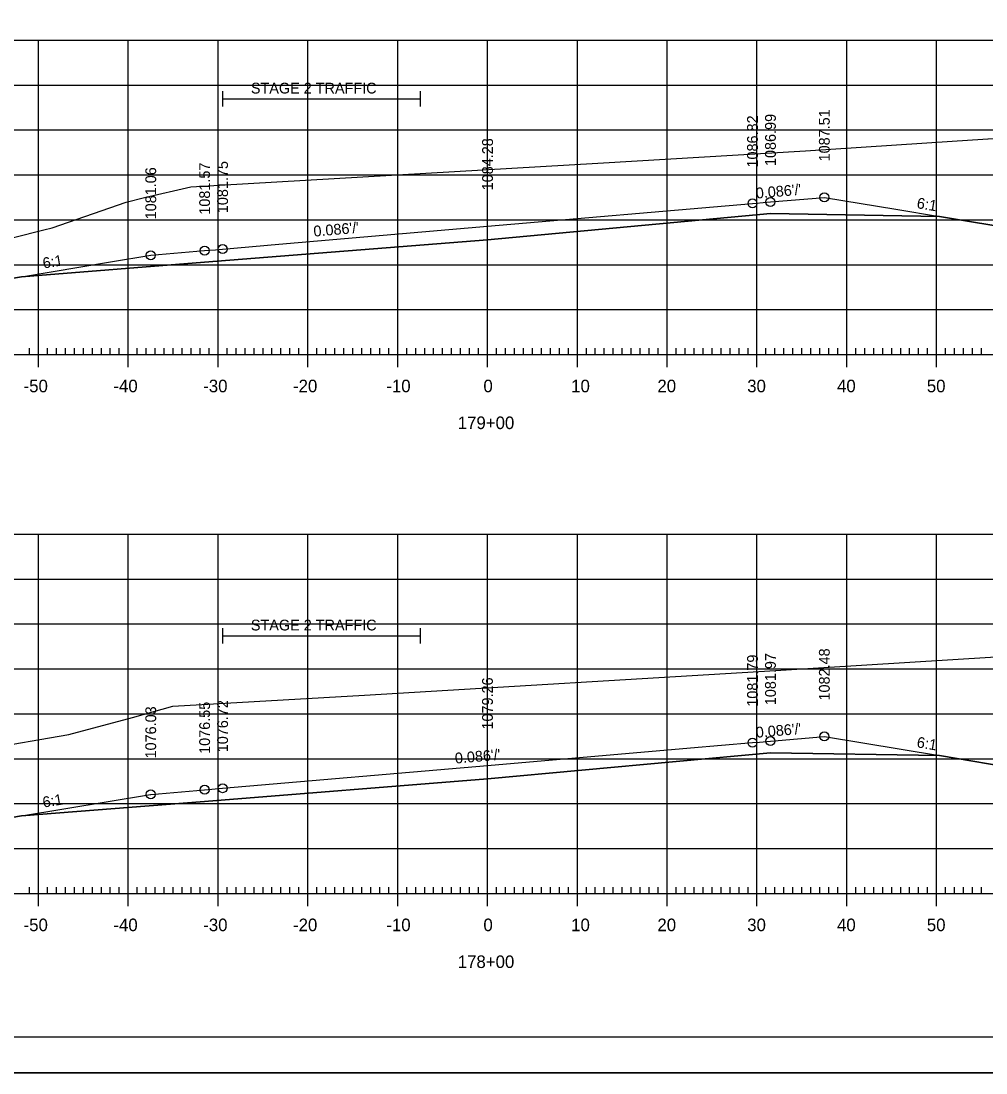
# Model space of a CAD drawing. Extents: x 1322838 to 1324533, y 339903 to 351025.
# Drawn here: x 1323651.8 to 1323759.2, y 348251.9 to 348369 of the extents above; entities that cross this region are included whole.
import ezdxf

# ---------------------------------------------------------------- set-up
doc = ezdxf.new("R2010")
doc.units = 0
for name, color, linetype in [('R_Alt Surface', 7, 'Continuous'), ('R_Axis', 7, 'Continuous'), ('R_Axis Annot', 7, 'Continuous'), ('R_Border', 7, 'Continuous'), ('R_Exist Surface', 7, 'Continuous'), ('R_Fin Surface', 7, 'Continuous'), ('R_Fin Surface Annot', 7, 'Continuous'), ('R_Grid', 7, 'Continuous'), ('R_No Plot', 7, 'Continuous')]:
    doc.layers.add(name, color=color, linetype=linetype)

msp = doc.modelspace()

# ---------------------------------------------------------------- linework, layer by layer
at = {"layer": 'R_Alt Surface'}
for points in [[(1323651.84, 348340.53), (1323672.22, 348342.15), (1323703.72, 348344.65), (1323735.22, 348347.57), (1323754.04, 348347.24)], [(1323651.84, 348280.5), (1323672.22, 348282.12), (1323703.71, 348284.62), (1323735.22, 348287.54), (1323754.04, 348287.21)]]:
    msp.add_lwpolyline(points, dxfattribs=at)
at = {"layer": 'R_Axis'}
for p, q in [((1323653.72, 348330.47), (1323653.72, 348333.27)), ((1323663.72, 348330.47), (1323663.72, 348333.27)), ((1323673.72, 348330.47), (1323673.72, 348333.27)), ((1323683.72, 348330.47), (1323683.72, 348333.27)), ((1323693.72, 348330.47), (1323693.72, 348333.27)), ((1323703.72, 348330.47), (1323703.72, 348333.27)), ((1323713.72, 348330.47), (1323713.72, 348333.27)), ((1323723.72, 348330.47), (1323723.72, 348333.27)), ((1323733.72, 348330.47), (1323733.72, 348333.27)), ((1323743.72, 348330.47), (1323743.72, 348333.27)), ((1323753.72, 348330.47), (1323753.72, 348333.27)), ((1323652.72, 348331.87), (1323652.72, 348332.57)), ((1323654.72, 348331.87), (1323654.72, 348332.57)), ((1323655.72, 348331.87), (1323655.72, 348332.57)), ((1323656.72, 348331.87), (1323656.72, 348332.57)), ((1323657.72, 348331.87), (1323657.72, 348332.57)), ((1323658.72, 348331.87), (1323658.72, 348332.57)), ((1323659.72, 348331.87), (1323659.72, 348332.57)), ((1323660.72, 348331.87), (1323660.72, 348332.57)), ((1323661.72, 348331.87), (1323661.72, 348332.57)), ((1323662.72, 348331.87), (1323662.72, 348332.57)), ((1323664.72, 348331.87), (1323664.72, 348332.57)), ((1323665.72, 348331.87), (1323665.72, 348332.57)), ((1323666.72, 348331.87), (1323666.72, 348332.57)), ((1323667.72, 348331.87), (1323667.72, 348332.57)), ((1323668.72, 348331.87), (1323668.72, 348332.57)), ((1323669.72, 348331.87), (1323669.72, 348332.57)), ((1323670.72, 348331.87), (1323670.72, 348332.57)), ((1323671.72, 348331.87), (1323671.72, 348332.57)), ((1323672.72, 348331.87), (1323672.72, 348332.57)), ((1323674.72, 348331.87), (1323674.72, 348332.57)), ((1323675.72, 348331.87), (1323675.72, 348332.57)), ((1323676.72, 348331.87), (1323676.72, 348332.57)), ((1323677.72, 348331.87), (1323677.72, 348332.57)), ((1323678.72, 348331.87), (1323678.72, 348332.57)), ((1323679.72, 348331.87), (1323679.72, 348332.57)), ((1323680.72, 348331.87), (1323680.72, 348332.57)), ((1323681.72, 348331.87), (1323681.72, 348332.57)), ((1323682.72, 348331.87), (1323682.72, 348332.57)), ((1323684.72, 348331.87), (1323684.72, 348332.57)), ((1323685.72, 348331.87), (1323685.72, 348332.57)), ((1323686.72, 348331.87), (1323686.72, 348332.57)), ((1323687.72, 348331.87), (1323687.72, 348332.57)), ((1323688.72, 348331.87), (1323688.72, 348332.57)), ((1323689.72, 348331.87), (1323689.72, 348332.57)), ((1323690.72, 348331.87), (1323690.72, 348332.57)), ((1323691.72, 348331.87), (1323691.72, 348332.57)), ((1323692.72, 348331.87), (1323692.72, 348332.57)), ((1323694.72, 348331.87), (1323694.72, 348332.57)), ((1323695.72, 348331.87), (1323695.72, 348332.57)), ((1323696.72, 348331.87), (1323696.72, 348332.57)), ((1323697.72, 348331.87), (1323697.72, 348332.57)), ((1323698.72, 348331.87), (1323698.72, 348332.57)), ((1323699.72, 348331.87), (1323699.72, 348332.57)), ((1323700.72, 348331.87), (1323700.72, 348332.57)), ((1323701.72, 348331.87), (1323701.72, 348332.57)), ((1323702.72, 348331.87), (1323702.72, 348332.57)), ((1323704.72, 348331.87), (1323704.72, 348332.57)), ((1323705.72, 348331.87), (1323705.72, 348332.57)), ((1323706.72, 348331.87), (1323706.72, 348332.57)), ((1323707.72, 348331.87), (1323707.72, 348332.57)), ((1323708.72, 348331.87), (1323708.72, 348332.57)), ((1323709.72, 348331.87), (1323709.72, 348332.57)), ((1323710.72, 348331.87), (1323710.72, 348332.57)), ((1323711.72, 348331.87), (1323711.72, 348332.57)), ((1323712.72, 348331.87), (1323712.72, 348332.57)), ((1323714.72, 348331.87), (1323714.72, 348332.57)), ((1323715.72, 348331.87), (1323715.72, 348332.57)), ((1323716.72, 348331.87), (1323716.72, 348332.57)), ((1323717.72, 348331.87), (1323717.72, 348332.57)), ((1323718.72, 348331.87), (1323718.72, 348332.57)), ((1323719.72, 348331.87), (1323719.72, 348332.57)), ((1323720.72, 348331.87), (1323720.72, 348332.57)), ((1323721.72, 348331.87), (1323721.72, 348332.57)), ((1323722.72, 348331.87), (1323722.72, 348332.57)), ((1323724.72, 348331.87), (1323724.72, 348332.57)), ((1323725.72, 348331.87), (1323725.72, 348332.57)), ((1323726.72, 348331.87), (1323726.72, 348332.57)), ((1323727.72, 348331.87), (1323727.72, 348332.57)), ((1323728.72, 348331.87), (1323728.72, 348332.57)), ((1323729.72, 348331.87), (1323729.72, 348332.57)), ((1323730.72, 348331.87), (1323730.72, 348332.57)), ((1323731.72, 348331.87), (1323731.72, 348332.57)), ((1323732.72, 348331.87), (1323732.72, 348332.57)), ((1323734.72, 348331.87), (1323734.72, 348332.57)), ((1323735.72, 348331.87), (1323735.72, 348332.57)), ((1323736.72, 348331.87), (1323736.72, 348332.57)), ((1323737.72, 348331.87), (1323737.72, 348332.57)), ((1323738.72, 348331.87), (1323738.72, 348332.57)), ((1323739.72, 348331.87), (1323739.72, 348332.57)), ((1323740.72, 348331.87), (1323740.72, 348332.57)), ((1323741.72, 348331.87), (1323741.72, 348332.57)), ((1323742.72, 348331.87), (1323742.72, 348332.57)), ((1323744.72, 348331.87), (1323744.72, 348332.57)), ((1323745.72, 348331.87), (1323745.72, 348332.57)), ((1323746.72, 348331.87), (1323746.72, 348332.57)), ((1323747.72, 348331.87), (1323747.72, 348332.57)), ((1323748.72, 348331.87), (1323748.72, 348332.57)), ((1323749.72, 348331.87), (1323749.72, 348332.57)), ((1323750.72, 348331.87), (1323750.72, 348332.57)), ((1323751.72, 348331.87), (1323751.72, 348332.57)), ((1323752.72, 348331.87), (1323752.72, 348332.57)), ((1323754.72, 348331.87), (1323754.72, 348332.57)), ((1323755.72, 348331.87), (1323755.72, 348332.57)), ((1323756.72, 348331.87), (1323756.72, 348332.57)), ((1323757.72, 348331.87), (1323757.72, 348332.57)), ((1323758.72, 348331.87), (1323758.72, 348332.57)), ((1323563.72, 348331.87), (1323843.72, 348331.87)), ((1323652.72, 348271.87), (1323652.72, 348272.57)), ((1323653.72, 348270.47), (1323653.72, 348273.27)), ((1323654.72, 348271.87), (1323654.72, 348272.57)), ((1323655.72, 348271.87), (1323655.72, 348272.57)), ((1323656.72, 348271.87), (1323656.72, 348272.57)), ((1323657.72, 348271.87), (1323657.72, 348272.57)), ((1323658.72, 348271.87), (1323658.72, 348272.57)), ((1323659.72, 348271.87), (1323659.72, 348272.57)), ((1323660.72, 348271.87), (1323660.72, 348272.57)), ((1323661.72, 348271.87), (1323661.72, 348272.57)), ((1323662.72, 348271.87), (1323662.72, 348272.57)), ((1323663.72, 348270.47), (1323663.72, 348273.27)), ((1323664.72, 348271.87), (1323664.72, 348272.57)), ((1323665.72, 348271.87), (1323665.72, 348272.57)), ((1323666.72, 348271.87), (1323666.72, 348272.57)), ((1323667.72, 348271.87), (1323667.72, 348272.57)), ((1323668.72, 348271.87), (1323668.72, 348272.57)), ((1323669.72, 348271.87), (1323669.72, 348272.57)), ((1323670.72, 348271.87), (1323670.72, 348272.57)), ((1323671.72, 348271.87), (1323671.72, 348272.57)), ((1323672.72, 348271.87), (1323672.72, 348272.57)), ((1323673.72, 348270.47), (1323673.72, 348273.27)), ((1323674.72, 348271.87), (1323674.72, 348272.57)), ((1323675.72, 348271.87), (1323675.72, 348272.57)), ((1323676.72, 348271.87), (1323676.72, 348272.57)), ((1323677.72, 348271.87), (1323677.72, 348272.57)), ((1323678.72, 348271.87), (1323678.72, 348272.57)), ((1323679.72, 348271.87), (1323679.72, 348272.57)), ((1323680.72, 348271.87), (1323680.72, 348272.57)), ((1323681.72, 348271.87), (1323681.72, 348272.57)), ((1323682.72, 348271.87), (1323682.72, 348272.57)), ((1323683.72, 348270.47), (1323683.72, 348273.27)), ((1323684.72, 348271.87), (1323684.72, 348272.57)), ((1323685.72, 348271.87), (1323685.72, 348272.57)), ((1323686.72, 348271.87), (1323686.72, 348272.57)), ((1323687.72, 348271.87), (1323687.72, 348272.57)), ((1323688.72, 348271.87), (1323688.72, 348272.57)), ((1323689.72, 348271.87), (1323689.72, 348272.57)), ((1323690.72, 348271.87), (1323690.72, 348272.57)), ((1323691.72, 348271.87), (1323691.72, 348272.57)), ((1323692.72, 348271.87), (1323692.72, 348272.57)), ((1323693.72, 348270.47), (1323693.72, 348273.27)), ((1323694.72, 348271.87), (1323694.72, 348272.57)), ((1323695.72, 348271.87), (1323695.72, 348272.57)), ((1323696.72, 348271.87), (1323696.72, 348272.57)), ((1323697.72, 348271.87), (1323697.72, 348272.57)), ((1323698.72, 348271.87), (1323698.72, 348272.57)), ((1323699.72, 348271.87), (1323699.72, 348272.57)), ((1323700.72, 348271.87), (1323700.72, 348272.57)), ((1323701.72, 348271.87), (1323701.72, 348272.57)), ((1323702.72, 348271.87), (1323702.72, 348272.57)), ((1323703.72, 348270.47), (1323703.72, 348273.27)), ((1323704.72, 348271.87), (1323704.72, 348272.57)), ((1323705.72, 348271.87), (1323705.72, 348272.57)), ((1323706.72, 348271.87), (1323706.72, 348272.57)), ((1323707.72, 348271.87), (1323707.72, 348272.57)), ((1323708.72, 348271.87), (1323708.72, 348272.57)), ((1323709.72, 348271.87), (1323709.72, 348272.57)), ((1323710.72, 348271.87), (1323710.72, 348272.57)), ((1323711.72, 348271.87), (1323711.72, 348272.57)), ((1323712.72, 348271.87), (1323712.72, 348272.57)), ((1323713.72, 348270.47), (1323713.72, 348273.27)), ((1323714.72, 348271.87), (1323714.72, 348272.57)), ((1323715.72, 348271.87), (1323715.72, 348272.57)), ((1323716.72, 348271.87), (1323716.72, 348272.57)), ((1323717.72, 348271.87), (1323717.72, 348272.57)), ((1323718.72, 348271.87), (1323718.72, 348272.57)), ((1323719.72, 348271.87), (1323719.72, 348272.57)), ((1323720.72, 348271.87), (1323720.72, 348272.57)), ((1323721.72, 348271.87), (1323721.72, 348272.57)), ((1323722.72, 348271.87), (1323722.72, 348272.57)), ((1323723.72, 348270.47), (1323723.72, 348273.27)), ((1323724.72, 348271.87), (1323724.72, 348272.57)), ((1323725.72, 348271.87), (1323725.72, 348272.57)), ((1323726.72, 348271.87), (1323726.72, 348272.57)), ((1323727.72, 348271.87), (1323727.72, 348272.57)), ((1323728.72, 348271.87), (1323728.72, 348272.57)), ((1323729.72, 348271.87), (1323729.72, 348272.57)), ((1323730.72, 348271.87), (1323730.72, 348272.57)), ((1323731.72, 348271.87), (1323731.72, 348272.57)), ((1323732.72, 348271.87), (1323732.72, 348272.57)), ((1323733.72, 348270.47), (1323733.72, 348273.27)), ((1323734.72, 348271.87), (1323734.72, 348272.57)), ((1323735.72, 348271.87), (1323735.72, 348272.57)), ((1323736.72, 348271.87), (1323736.72, 348272.57)), ((1323737.72, 348271.87), (1323737.72, 348272.57)), ((1323738.72, 348271.87), (1323738.72, 348272.57)), ((1323739.72, 348271.87), (1323739.72, 348272.57)), ((1323740.72, 348271.87), (1323740.72, 348272.57)), ((1323741.72, 348271.87), (1323741.72, 348272.57)), ((1323742.72, 348271.87), (1323742.72, 348272.57)), ((1323743.72, 348270.47), (1323743.72, 348273.27)), ((1323744.72, 348271.87), (1323744.72, 348272.57)), ((1323745.72, 348271.87), (1323745.72, 348272.57)), ((1323746.72, 348271.87), (1323746.72, 348272.57)), ((1323747.72, 348271.87), (1323747.72, 348272.57)), ((1323748.72, 348271.87), (1323748.72, 348272.57)), ((1323749.72, 348271.87), (1323749.72, 348272.57)), ((1323750.72, 348271.87), (1323750.72, 348272.57)), ((1323751.72, 348271.87), (1323751.72, 348272.57)), ((1323752.72, 348271.87), (1323752.72, 348272.57)), ((1323753.72, 348270.47), (1323753.72, 348273.27)), ((1323754.72, 348271.87), (1323754.72, 348272.57)), ((1323755.72, 348271.87), (1323755.72, 348272.57)), ((1323756.72, 348271.87), (1323756.72, 348272.57)), ((1323757.72, 348271.87), (1323757.72, 348272.57)), ((1323758.72, 348271.87), (1323758.72, 348272.57)), ((1323563.72, 348271.87), (1323843.72, 348271.87))]:
    msp.add_line(p, q, dxfattribs=at)
at = {"layer": 'R_Axis Annot'}
for p, q in [((1323674.22, 348361.19), (1323674.22, 348359.48)), ((1323674.22, 348360.34), (1323696.22, 348360.34)), ((1323696.22, 348361.19), (1323696.22, 348359.48)), ((1323674.22, 348301.41), (1323674.22, 348299.71)), ((1323674.22, 348300.56), (1323696.22, 348300.56)), ((1323696.22, 348301.41), (1323696.22, 348299.71))]:
    msp.add_line(p, q, dxfattribs=at)
at = {"layer": 'R_Border'}
msp.add_line((1323861.9, 348255.87), (1323545.72, 348255.87), dxfattribs=at)
at = {"layer": 'R_Exist Surface'}
for points in [[(1323644.44, 348343.28), (1323654.3, 348345.76), (1323655.25, 348345.98), (1323663.49, 348348.83), (1323665.53, 348349.35), (1323670.68, 348350.54), (1323716.01, 348353.17), (1323739.14, 348354.54), (1323755.47, 348355.61), (1323803.35, 348358.76), (1323805.05, 348358.74), (1323806.74, 348358.59), (1323812.5, 348358.94), (1323817.17, 348359.15), (1323823.03, 348359.4), (1323827.3, 348359.56), (1323829.57, 348359.63), (1323832.03, 348359.72), (1323836.8, 348360.17), (1323840.39, 348360.44), (1323841.38, 348360.51), (1323843.72, 348360.56)], [(1323647.58, 348287.93), (1323657.1, 348289.58), (1323664.2, 348291.45), (1323668.69, 348292.71), (1323690.02, 348293.96), (1323735.78, 348296.7), (1323760.33, 348298.22), (1323788.07, 348299.9), (1323796.66, 348300.58), (1323799.95, 348300.81), (1323801.03, 348300.84), (1323808.47, 348301.86), (1323809.01, 348301.88), (1323820.1, 348302.41), (1323820.77, 348302.5), (1323821.29, 348302.5), (1323828.2, 348302.76), (1323828.92, 348302.79), (1323830.76, 348302.91), (1323834, 348303.03), (1323835.35, 348303.18), (1323839.39, 348303.38), (1323842.15, 348303.55), (1323843.72, 348303.65)]]:
    msp.add_lwpolyline(points, dxfattribs=at)
at = {"layer": 'R_Fin Surface'}
for points in [[(1323647.21, 348339.76), (1323651.84, 348340.53), (1323651.84, 348340.53), (1323651.84, 348340.53), (1323661.73, 348342.18), (1323666.22, 348342.92), (1323669.64, 348343.22), (1323672.22, 348343.44), (1323673.42, 348343.54), (1323674.22, 348343.61), (1323680.48, 348344.15), (1323703.72, 348346.15), (1323703.72, 348346.15), (1323733.22, 348348.69), (1323734.82, 348348.82), (1323735.22, 348348.86), (1323741.22, 348349.37), (1323749.17, 348348.05), (1323754.04, 348347.24), (1323763.22, 348345.71), (1323763.22, 348345.71), (1323783.6, 348352.5), (1323802.11, 348358.67), (1323802.11, 348358.67)], [(1323622.3, 348284.64), (1323628.25, 348282.65), (1323641.36, 348278.28), (1323644.21, 348279.23), (1323651.84, 348280.5), (1323651.84, 348280.5), (1323666.21, 348282.9), (1323666.22, 348282.9), (1323666.22, 348282.9), (1323672.22, 348283.41), (1323674.22, 348283.59), (1323703.71, 348286.12), (1323703.71, 348286.12), (1323726.3, 348288.07), (1323733.22, 348288.66), (1323734.01, 348288.73), (1323735.22, 348288.83), (1323741.22, 348289.35), (1323754.04, 348287.21), (1323763.21, 348285.68), (1323763.22, 348285.68), (1323811.74, 348301.86), (1323812.29, 348302.04)]]:
    msp.add_lwpolyline(points, dxfattribs=at)
at = {"layer": 'R_Grid'}
for p, q in [((1323563.72, 348366.87), (1323843.72, 348366.87)), ((1323653.72, 348331.87), (1323653.72, 348366.87)), ((1323663.72, 348331.87), (1323663.72, 348366.87)), ((1323673.72, 348331.87), (1323673.72, 348366.87)), ((1323683.72, 348331.87), (1323683.72, 348366.87)), ((1323693.72, 348331.87), (1323693.72, 348366.87)), ((1323703.72, 348331.87), (1323703.72, 348366.87)), ((1323713.72, 348331.87), (1323713.72, 348366.87)), ((1323723.72, 348331.87), (1323723.72, 348366.87)), ((1323733.72, 348331.87), (1323733.72, 348366.87)), ((1323743.72, 348331.87), (1323743.72, 348366.87)), ((1323753.72, 348331.87), (1323753.72, 348366.87)), ((1323563.72, 348361.87), (1323843.72, 348361.87)), ((1323563.72, 348356.87), (1323843.72, 348356.87)), ((1323563.72, 348351.87), (1323843.72, 348351.87)), ((1323563.72, 348346.87), (1323843.72, 348346.87)), ((1323563.72, 348341.87), (1323843.72, 348341.87)), ((1323563.72, 348336.87), (1323843.72, 348336.87)), ((1323563.72, 348331.87), (1323843.72, 348331.87)), ((1323563.72, 348311.87), (1323843.72, 348311.87)), ((1323653.72, 348271.87), (1323653.72, 348311.87)), ((1323663.72, 348271.87), (1323663.72, 348311.87)), ((1323673.72, 348271.87), (1323673.72, 348311.87)), ((1323683.72, 348271.87), (1323683.72, 348311.87)), ((1323693.72, 348271.87), (1323693.72, 348311.87)), ((1323703.72, 348271.87), (1323703.72, 348311.87)), ((1323713.72, 348271.87), (1323713.72, 348311.87)), ((1323723.72, 348271.87), (1323723.72, 348311.87)), ((1323733.72, 348271.87), (1323733.72, 348311.87)), ((1323743.72, 348271.87), (1323743.72, 348311.87)), ((1323753.72, 348271.87), (1323753.72, 348311.87)), ((1323563.72, 348306.87), (1323843.72, 348306.87)), ((1323563.72, 348301.87), (1323843.72, 348301.87)), ((1323563.72, 348296.87), (1323843.72, 348296.87)), ((1323563.72, 348291.87), (1323843.72, 348291.87)), ((1323563.72, 348286.87), (1323843.72, 348286.87)), ((1323563.72, 348281.87), (1323843.72, 348281.87)), ((1323563.72, 348276.87), (1323843.72, 348276.87)), ((1323563.72, 348271.87), (1323843.72, 348271.87))]:
    msp.add_line(p, q, dxfattribs=at)
at = {"layer": 'R_No Plot'}
msp.add_line((1323533.31, 348251.89), (1323866.65, 348251.89), dxfattribs=at)
for points in [[(1323533.31, 348465.22), (1323866.65, 348465.22), (1323866.65, 348251.88), (1323533.31, 348251.88)], [(1323779.64, 348461.33), (1323799.26, 348461.33), (1323799.26, 348451.45), (1323815.37, 348451.45), (1323838.57, 348451.45), (1323838.57, 348418.78), (1323861.77, 348418.78), (1323861.9, 348255.87), (1323545.72, 348255.87), (1323545.72, 348461.33)]]:
    msp.add_lwpolyline(points, close=True, dxfattribs=at)
for points in [[(1323644.44, 348343.28), (1323654.3, 348345.76), (1323655.25, 348345.98), (1323663.49, 348348.83), (1323665.53, 348349.35), (1323670.68, 348350.54), (1323716.01, 348353.17), (1323739.14, 348354.54), (1323755.47, 348355.61), (1323802.11, 348358.67), (1323802.11, 348358.67), (1323783.6, 348352.5), (1323763.22, 348345.71), (1323763.22, 348345.71), (1323754.04, 348347.24), (1323735.22, 348347.57), (1323703.72, 348344.65), (1323672.22, 348342.15), (1323651.84, 348340.53), (1323651.84, 348340.53), (1323647.21, 348339.76)], [(1323647.58, 348287.93), (1323657.1, 348289.58), (1323664.2, 348291.45), (1323668.69, 348292.71), (1323690.02, 348293.96), (1323735.78, 348296.7), (1323760.33, 348298.22), (1323788.07, 348299.9), (1323796.66, 348300.58), (1323799.95, 348300.81), (1323801.03, 348300.84), (1323808.47, 348301.86), (1323809.01, 348301.88), (1323812.29, 348302.04), (1323811.74, 348301.86), (1323763.22, 348285.68), (1323763.21, 348285.68), (1323754.04, 348287.21), (1323735.22, 348287.54), (1323703.71, 348284.62), (1323672.22, 348282.12), (1323651.84, 348280.5), (1323651.84, 348280.5), (1323644.21, 348279.23)]]:
    msp.add_lwpolyline(points, dxfattribs=at)
for centre in [(1323741.22, 348349.37), (1323733.22, 348348.69), (1323735.22, 348348.86), (1323672.22, 348343.44), (1323674.22, 348343.61), (1323666.22, 348342.92), (1323733.22, 348288.66), (1323735.22, 348288.83), (1323741.22, 348289.35), (1323674.22, 348283.59), (1323666.22, 348282.9), (1323672.22, 348283.41)]:
    msp.add_circle(centre, 0.5, dxfattribs=at)

# ---------------------------------------------------------------- texts
at = {"layer": 'R_Axis Annot'}
for s, height, p in [('STAGE 2 TRAFFIC', 1.2, (1323677.37, 348360.93)), ('-50', 1.4, (1323652.06, 348327.67)), ('-40', 1.4, (1323662.06, 348327.67)), ('-30', 1.4, (1323672.06, 348327.67)), ('-20', 1.4, (1323682.06, 348327.67)), ('-10', 1.4, (1323692.45, 348327.67)), ('0', 1.4, (1323703.26, 348327.67)), ('10', 1.4, (1323713.03, 348327.67)), ('20', 1.4, (1323722.63, 348327.67)), ('30', 1.4, (1323732.63, 348327.67)), ('40', 1.4, (1323742.63, 348327.67)), ('50', 1.4, (1323752.63, 348327.67)), ('179+00', 1.4, (1323700.4, 348323.57)), ('STAGE 2 TRAFFIC', 1.2, (1323677.37, 348301.15)), ('-50', 1.4, (1323652.06, 348267.67)), ('-40', 1.4, (1323662.06, 348267.67)), ('-30', 1.4, (1323672.06, 348267.67)), ('-20', 1.4, (1323682.06, 348267.67)), ('-10', 1.4, (1323692.45, 348267.67)), ('0', 1.4, (1323703.26, 348267.67)), ('10', 1.4, (1323713.03, 348267.67)), ('20', 1.4, (1323722.63, 348267.67)), ('30', 1.4, (1323732.63, 348267.67)), ('40', 1.4, (1323742.63, 348267.67)), ('50', 1.4, (1323752.63, 348267.67)), ('178+00', 1.4, (1323700.4, 348263.57))]:
    msp.add_text(s, height=height, dxfattribs=at).set_placement(p)
at = {"layer": 'R_Fin Surface Annot'}
for s, rotation, p in [('1087.51', 90, (1323741.82, 348353.37)), ('1086.82', 90, (1323733.82, 348352.69)), ('1086.99', 90, (1323735.82, 348352.86)), ('1084.28', 90, (1323704.32, 348350.15)), ('1081.57', 90, (1323672.82, 348347.44)), ('1081.75', 90, (1323674.82, 348347.61)), ('1081.06', 90, (1323666.82, 348346.92)), ("0.086'/'", 4.915, (1323733.64, 348349.23)), ('6:1', 350.5396, (1323751.45, 348348.18)), ("0.086'/'", 4.9153, (1323684.39, 348344.99)), ('6:1', 9.4602, (1323654.29, 348341.44)), ('1081.79', 90, (1323733.82, 348292.66)), ('1081.97', 90, (1323735.82, 348292.83)), ('1082.48', 90, (1323741.82, 348293.35)), ('1079.26', 90, (1323704.31, 348290.12)), ('1076.03', 90, (1323666.82, 348286.9)), ('1076.55', 90, (1323672.82, 348287.41)), ('1076.72', 90, (1323674.82, 348287.59)), ("0.086'/'", 4.9154, (1323733.64, 348289.2)), ('6:1', 350.5366, (1323751.45, 348288.15)), ("0.086'/'", 4.9154, (1323700.14, 348286.32)), ('6:1', 9.4628, (1323654.28, 348281.42))]:
    msp.add_text(s, height=1.2, rotation=rotation, dxfattribs=at).set_placement(p)

doc.saveas('drawing.dxf')
